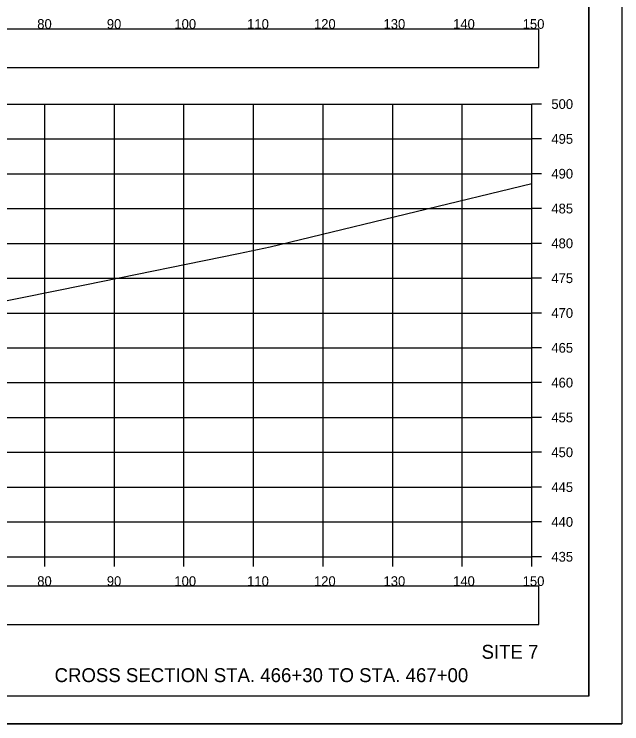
# Model space of a CAD drawing. Extents: x 1376273 to 1384221, y 378927 to 384592.
# Drawn here: x 1384133.5 to 1384220.8, y 381391.9 to 381493.8 of the extents above; entities that cross this region are included whole.
import ezdxf

# ---------------------------------------------------------------- set-up
doc = ezdxf.new("R2010")
doc.units = 0
for name, color, linetype in [('R_Axis', 7, 'Continuous'), ('R_Axis Annot', 7, 'Continuous'), ('R_Border', 7, 'Continuous'), ('R_Draft', 7, 'Continuous'), ('R_Exist Surface', 7, 'Continuous'), ('R_Grid', 7, 'Continuous'), ('R_No Plot', 7, 'Continuous')]:
    doc.layers.add(name, color=color, linetype=linetype)

msp = doc.modelspace()

# ---------------------------------------------------------------- linework, layer by layer
at = {"layer": 'R_Axis'}
for p, q in [((1384207.91, 381415.85), (1384207.91, 381480.85)), ((1384209.31, 381480.85), (1384207.91, 381480.85)), ((1384209.31, 381475.85), (1384207.91, 381475.85)), ((1384209.31, 381470.85), (1384207.91, 381470.85)), ((1384209.31, 381465.85), (1384207.91, 381465.85)), ((1384209.31, 381460.85), (1384207.91, 381460.85)), ((1384209.31, 381455.85), (1384207.91, 381455.85)), ((1384209.31, 381450.85), (1384207.91, 381450.85)), ((1384209.31, 381445.85), (1384207.91, 381445.85)), ((1384209.31, 381440.85), (1384207.91, 381440.85)), ((1384209.31, 381435.85), (1384207.91, 381435.85)), ((1384209.31, 381430.85), (1384207.91, 381430.85)), ((1384209.31, 381425.85), (1384207.91, 381425.85)), ((1384209.31, 381420.85), (1384207.91, 381420.85)), ((1383907.91, 381415.85), (1384207.91, 381415.85)), ((1384137.91, 381414.45), (1384137.91, 381415.85)), ((1384147.91, 381414.45), (1384147.91, 381415.85)), ((1384157.91, 381414.45), (1384157.91, 381415.85)), ((1384167.91, 381414.45), (1384167.91, 381415.85)), ((1384177.91, 381414.45), (1384177.91, 381415.85)), ((1384187.91, 381414.45), (1384187.91, 381415.85)), ((1384197.91, 381414.45), (1384197.91, 381415.85)), ((1384207.91, 381414.45), (1384207.91, 381415.85)), ((1384209.31, 381415.85), (1384207.91, 381415.85))]:
    msp.add_line(p, q, dxfattribs=at)
at = {"layer": 'R_Axis Annot'}
for points in [[(1383907.13, 381486.11), (1384208.93, 381486.11), (1384208.93, 381491.63), (1383907.13, 381491.63)], [(1383907.13, 381406.12), (1384208.93, 381406.12), (1384208.93, 381411.64), (1383907.13, 381411.64)]]:
    msp.add_lwpolyline(points, close=True, dxfattribs=at)
at = {"layer": 'R_Border'}
for q in [(1384216.09, 381601.31), (1383899.91, 381395.85)]:
    msp.add_line((1384216.09, 381395.85), q, dxfattribs=at)
at = {"layer": 'R_Exist Surface'}
msp.add_lwpolyline([(1384125.37, 381451.2), (1384143.68, 381454.9), (1384165.73, 381459.38), (1384170.29, 381460.36), (1384174.67, 381461.42), (1384207.91, 381469.46)], dxfattribs=at)
at = {"layer": 'R_Grid'}
for p, q in [((1383907.91, 381480.85), (1384207.91, 381480.85)), ((1383907.91, 381480.85), (1384207.91, 381480.85)), ((1383907.91, 381480.85), (1384207.91, 381480.85)), ((1384137.91, 381415.85), (1384137.91, 381480.85)), ((1384137.91, 381415.85), (1384137.91, 381480.85)), ((1384137.91, 381415.85), (1384137.91, 381480.85)), ((1384147.91, 381415.85), (1384147.91, 381480.85)), ((1384147.91, 381415.85), (1384147.91, 381480.85)), ((1384147.91, 381415.85), (1384147.91, 381480.85)), ((1384157.91, 381415.85), (1384157.91, 381480.85)), ((1384157.91, 381415.85), (1384157.91, 381480.85)), ((1384157.91, 381415.85), (1384157.91, 381480.85)), ((1384167.91, 381415.85), (1384167.91, 381480.85)), ((1384167.91, 381415.85), (1384167.91, 381480.85)), ((1384167.91, 381415.85), (1384167.91, 381480.85)), ((1384177.91, 381415.85), (1384177.91, 381480.85)), ((1384177.91, 381415.85), (1384177.91, 381480.85)), ((1384177.91, 381415.85), (1384177.91, 381480.85)), ((1384187.91, 381415.85), (1384187.91, 381480.85)), ((1384187.91, 381415.85), (1384187.91, 381480.85)), ((1384187.91, 381415.85), (1384187.91, 381480.85)), ((1384197.91, 381415.85), (1384197.91, 381480.85)), ((1384197.91, 381415.85), (1384197.91, 381480.85)), ((1384197.91, 381415.85), (1384197.91, 381480.85)), ((1384207.91, 381415.85), (1384207.91, 381480.85)), ((1384207.91, 381415.85), (1384207.91, 381480.85)), ((1384207.91, 381415.85), (1384207.91, 381480.85)), ((1383907.91, 381475.85), (1384207.91, 381475.85)), ((1383907.91, 381475.85), (1384207.91, 381475.85)), ((1383907.91, 381475.85), (1384207.91, 381475.85)), ((1383907.91, 381470.85), (1384207.91, 381470.85)), ((1383907.91, 381470.85), (1384207.91, 381470.85)), ((1383907.91, 381470.85), (1384207.91, 381470.85)), ((1383907.91, 381465.85), (1384207.91, 381465.85)), ((1383907.91, 381465.85), (1384207.91, 381465.85)), ((1383907.91, 381465.85), (1384207.91, 381465.85)), ((1383907.91, 381460.85), (1384207.91, 381460.85)), ((1383907.91, 381460.85), (1384207.91, 381460.85)), ((1383907.91, 381460.85), (1384207.91, 381460.85)), ((1383907.91, 381455.85), (1384207.91, 381455.85)), ((1383907.91, 381455.85), (1384207.91, 381455.85)), ((1383907.91, 381455.85), (1384207.91, 381455.85)), ((1383907.91, 381450.85), (1384207.91, 381450.85)), ((1383907.91, 381450.85), (1384207.91, 381450.85)), ((1383907.91, 381450.85), (1384207.91, 381450.85)), ((1383907.91, 381445.85), (1384207.91, 381445.85)), ((1383907.91, 381445.85), (1384207.91, 381445.85)), ((1383907.91, 381445.85), (1384207.91, 381445.85)), ((1383907.91, 381440.85), (1384207.91, 381440.85)), ((1383907.91, 381440.85), (1384207.91, 381440.85)), ((1383907.91, 381440.85), (1384207.91, 381440.85)), ((1383907.91, 381435.85), (1384207.91, 381435.85)), ((1383907.91, 381435.85), (1384207.91, 381435.85)), ((1383907.91, 381435.85), (1384207.91, 381435.85)), ((1383907.91, 381430.85), (1384207.91, 381430.85)), ((1383907.91, 381430.85), (1384207.91, 381430.85)), ((1383907.91, 381430.85), (1384207.91, 381430.85)), ((1383907.91, 381425.85), (1384207.91, 381425.85)), ((1383907.91, 381425.85), (1384207.91, 381425.85)), ((1383907.91, 381425.85), (1384207.91, 381425.85)), ((1383907.91, 381420.85), (1384207.91, 381420.85)), ((1383907.91, 381420.85), (1384207.91, 381420.85)), ((1383907.91, 381420.85), (1384207.91, 381420.85)), ((1383907.91, 381415.85), (1384207.91, 381415.85)), ((1383907.91, 381415.85), (1384207.91, 381415.85)), ((1383907.91, 381415.85), (1384207.91, 381415.85))]:
    msp.add_line(p, q, dxfattribs=at)
at = {"layer": 'R_No Plot'}
msp.add_line((1383887.51, 381391.87), (1384220.84, 381391.87), dxfattribs=at)
for points in [[(1383887.5, 381605.2), (1384220.84, 381605.2), (1384220.84, 381391.86), (1383887.5, 381391.86)], [(1384133.83, 381601.31), (1384133.83, 381591.43), (1384169.56, 381591.43), (1384169.56, 381588.51), (1384192.76, 381588.51), (1384192.76, 381564.17), (1384216.09, 381564.17), (1384216.09, 381395.85), (1383899.91, 381395.85), (1383899.91, 381601.31)]]:
    msp.add_lwpolyline(points, close=True, dxfattribs=at)

# ---------------------------------------------------------------- texts
at = {"layer": 'R_Axis Annot'}
for s, p in [('80', (1384136.82, 381491.65)), ('90', (1384146.82, 381491.65)), ('100', (1384156.53, 381491.65)), ('110', (1384166.99, 381491.65)), ('120', (1384176.59, 381491.65)), ('130', (1384186.59, 381491.65)), ('140', (1384196.59, 381491.65)), ('150', (1384206.59, 381491.65)), ('500', (1384210.71, 381480.15)), ('495', (1384210.71, 381475.15)), ('490', (1384210.71, 381470.15)), ('485', (1384210.71, 381465.15)), ('480', (1384210.71, 381460.15)), ('475', (1384210.71, 381455.15)), ('470', (1384210.71, 381450.15)), ('465', (1384210.71, 381445.15)), ('460', (1384210.71, 381440.15)), ('455', (1384210.71, 381435.15)), ('450', (1384210.71, 381430.15)), ('445', (1384210.71, 381425.15)), ('440', (1384210.71, 381420.15)), ('435', (1384210.71, 381415.15)), ('80', (1384136.82, 381411.65)), ('90', (1384146.82, 381411.65)), ('100', (1384156.53, 381411.65)), ('110', (1384166.99, 381411.65)), ('120', (1384176.59, 381411.65)), ('130', (1384186.59, 381411.65)), ('140', (1384196.59, 381411.65)), ('150', (1384206.59, 381411.65))]:
    msp.add_text(s, height=1.4, dxfattribs=at).set_placement(p)
at = {"layer": 'R_Draft'}
for s, p in [('SITE 7', (1384200.68, 381401.2)), ('CROSS SECTION STA. 466+30 TO STA. 467+00', (1384139.31, 381397.85))]:
    msp.add_text(s, height=2, dxfattribs=at).set_placement(p)

doc.saveas('drawing.dxf')
